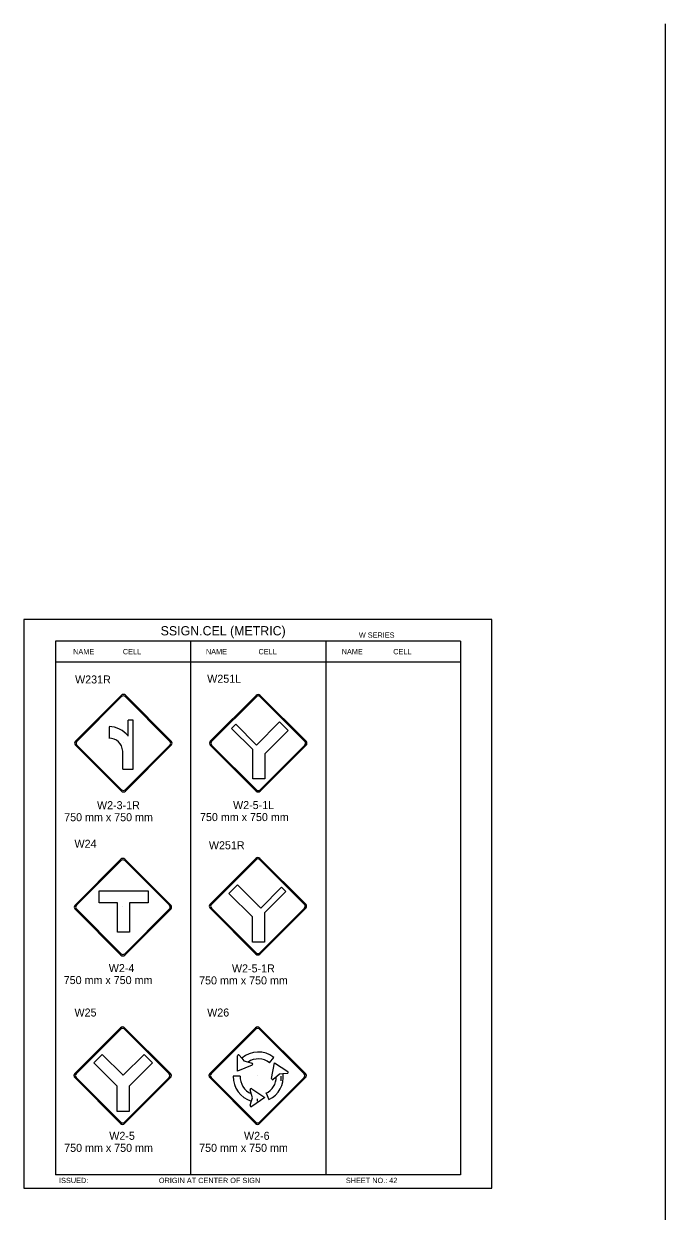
# Model space of a CAD drawing. Extents: x -12 to 6962, y -3756 to 679.
# Drawn here: x 2373.2 to 2613.4, y 216.7 to 661.7 of the extents above; entities that cross this region are included whole.
import ezdxf

# ---------------------------------------------------------------- set-up
doc = ezdxf.new("R2010")
doc.units = 0
for name, color, linetype in [('Level 1', 7, 'Continuous'), ('Level 2', 7, 'Continuous'), ('Level 3', 7, 'Continuous'), ('Level 62', 7, 'Continuous')]:
    doc.layers.add(name, color=color, linetype=linetype)

msp = doc.modelspace()

# ---------------------------------------------------------------- linework, layer by layer
at = {"layer": 'Level 1'}
for p, q in [((2536.79, 430.35), (2385.04, 430.35)), ((2385.04, 430.35), (2385.04, 230.35)), ((2435.62, 430.35), (2435.62, 230.35)), ((2486.28, 430.35), (2486.28, 230.35)), ((2536.79, 430.35), (2536.79, 230.35)), ((2435.62, 422.43), (2385.04, 422.43)), ((2486.21, 422.43), (2435.62, 422.43)), ((2536.79, 422.43), (2486.21, 422.43)), ((2392.53, 392.82), (2409.73, 410.02)), ((2393.03, 392.76), (2409.79, 409.52)), ((2411.16, 409.52), (2427.91, 392.76)), ((2411.22, 410.02), (2428.41, 392.82)), ((2443.03, 392.78), (2460.22, 409.97)), ((2443.53, 392.71), (2460.28, 409.47)), ((2461.66, 409.47), (2478.41, 392.71)), ((2461.72, 409.97), (2478.91, 392.78)), ((2412.2, 394.76), (2412.2, 400.64)), ((2414.18, 400.64), (2412.2, 400.64)), ((2414.18, 382.37), (2414.18, 400.64)), ((2405.17, 398.26), (2405.11, 393.95)), ((2450.94, 397.61), (2452.53, 399.21)), ((2450.94, 397.61), (2458.89, 389.66)), ((2452.53, 399.21), (2460.36, 391.38)), ((2460.36, 391.38), (2468.99, 400.01)), ((2472.21, 396.81), (2463.43, 388.03)), ((2468.99, 400.01), (2472.21, 396.81)), ((2410.37, 392.15), (2410.37, 392.15)), ((2460.87, 392.1), (2460.87, 392.1)), ((2409.73, 374.14), (2392.53, 391.33)), ((2409.79, 374.64), (2393.03, 391.39)), ((2410.23, 382.37), (2410.23, 389.1)), ((2427.91, 391.39), (2411.16, 374.64)), ((2428.41, 391.33), (2411.22, 374.14)), ((2460.22, 374.09), (2443.03, 391.28)), ((2460.28, 374.59), (2443.53, 391.34)), ((2458.89, 378.65), (2458.89, 389.66)), ((2478.41, 391.34), (2461.66, 374.59)), ((2478.91, 391.28), (2461.72, 374.09)), ((2463.43, 388.03), (2463.43, 378.65)), ((2410.23, 382.37), (2414.18, 382.37)), ((2463.43, 378.65), (2458.89, 378.65)), ((2392.35, 331.37), (2409.55, 348.57)), ((2392.85, 331.31), (2409.61, 348.07)), ((2410.98, 348.07), (2427.74, 331.31)), ((2411.04, 348.57), (2428.23, 331.37)), ((2442.91, 331.7), (2460.11, 348.9)), ((2443.41, 331.64), (2460.17, 348.4)), ((2461.54, 348.4), (2478.3, 331.64)), ((2461.6, 348.9), (2478.8, 331.7)), ((2450.02, 335.74), (2453.22, 338.93)), ((2453.22, 338.93), (2461.89, 330.29)), ((2401.45, 332.19), (2401.45, 336.73)), ((2401.45, 336.73), (2419.69, 336.73)), ((2419.69, 336.73), (2419.69, 332.19)), ((2458.77, 326.96), (2450.02, 335.74)), ((2469.68, 338.14), (2461.89, 330.29)), ((2471.29, 336.54), (2463.32, 328.5)), ((2469.68, 338.14), (2471.29, 336.54)), ((2409.55, 312.69), (2392.35, 329.88)), ((2409.61, 313.18), (2392.85, 329.94)), ((2408.24, 332.19), (2401.45, 332.19)), ((2408.24, 321.23), (2408.24, 332.19)), ((2410.19, 330.7), (2410.19, 330.7)), ((2427.74, 329.94), (2410.98, 313.18)), ((2428.23, 329.88), (2411.04, 312.69)), ((2419.69, 332.19), (2412.78, 332.19)), ((2412.78, 332.19), (2412.78, 321.23)), ((2460.11, 313.02), (2442.91, 330.21)), ((2460.17, 313.51), (2443.41, 330.27)), ((2460.75, 331.03), (2460.75, 331.03)), ((2478.3, 330.27), (2461.54, 313.51)), ((2478.8, 330.21), (2461.6, 313.02)), ((2458.77, 317.57), (2458.77, 326.96)), ((2463.32, 328.5), (2463.32, 317.57)), ((2412.78, 321.23), (2408.24, 321.23)), ((2463.32, 317.57), (2458.77, 317.57)), ((2392.25, 268.24), (2409.44, 285.43)), ((2392.75, 268.17), (2409.5, 284.93)), ((2410.87, 284.93), (2427.63, 268.17)), ((2410.93, 285.43), (2428.13, 268.24)), ((2442.8, 268.24), (2459.99, 285.43)), ((2443.3, 268.17), (2460.05, 284.93)), ((2461.42, 284.93), (2478.18, 268.17)), ((2461.48, 285.43), (2478.68, 268.24)), ((2399.35, 272.27), (2402.55, 275.47)), ((2408.11, 263.49), (2399.35, 272.27)), ((2402.55, 275.47), (2410.39, 267.65)), ((2410.39, 267.65), (2418.2, 275.47)), ((2421.43, 272.27), (2412.65, 263.49)), ((2418.2, 275.47), (2421.43, 272.27)), ((2410.08, 267.56), (2410.08, 267.56)), ((2460.63, 267.56), (2460.63, 267.56)), ((2409.44, 249.55), (2392.25, 266.74)), ((2409.5, 250.05), (2392.75, 266.8)), ((2408.11, 254.1), (2408.11, 263.49)), ((2427.63, 266.8), (2410.87, 250.05)), ((2428.13, 266.74), (2410.94, 249.55)), ((2412.65, 263.49), (2412.65, 254.1)), ((2459.99, 249.55), (2442.8, 266.74)), ((2460.05, 250.05), (2443.3, 266.8)), ((2478.18, 266.8), (2461.42, 250.05)), ((2478.68, 266.74), (2461.49, 249.55)), ((2412.65, 254.1), (2408.11, 254.1)), ((2536.79, 230.35), (2385.04, 230.35))]:
    msp.add_line(p, q, dxfattribs=at)
for centre, radius, start, end in [((2410.47, 409.27), 1.06, 45, 135), ((2410.47, 408.83), 0.969, 45, 135), ((2460.97, 409.22), 1.06, 45, 135), ((2460.97, 408.79), 0.969, 45, 135), ((2405.03, 389.17), 9.1, 37.9634, 89.2683), ((2393.28, 392.08), 1.06, 135, 225), ((2393.72, 392.08), 0.969, 135, 225), ((2405.1, 388.82), 5.13, 3.1244, 90.5012), ((2427.23, 392.08), 0.969, 315, 45), ((2427.67, 392.08), 1.06, 315, 45), ((2443.78, 392.03), 1.06, 135, 225), ((2444.21, 392.03), 0.969, 135, 225), ((2477.73, 392.03), 0.969, 315, 45), ((2478.16, 392.03), 1.06, 315, 45), ((2410.47, 374.88), 1.06, 225, 315), ((2410.47, 375.32), 0.969, 225, 315), ((2460.97, 374.84), 1.06, 225, 315), ((2460.97, 375.27), 0.969, 225, 315), ((2410.29, 347.82), 1.06, 45, 135), ((2410.29, 347.38), 0.969, 45, 135), ((2460.85, 348.15), 1.06, 45, 135), ((2460.85, 347.71), 0.969, 45, 135), ((2393.1, 330.63), 1.06, 135, 225), ((2393.54, 330.63), 0.969, 135, 225), ((2427.05, 330.63), 0.969, 315, 45), ((2427.49, 330.63), 1.06, 315, 45), ((2443.66, 330.96), 1.06, 135, 225), ((2444.1, 330.96), 0.969, 135, 225), ((2477.61, 330.96), 0.969, 315, 45), ((2478.05, 330.96), 1.06, 315, 45), ((2410.29, 313.43), 1.06, 225, 315), ((2410.29, 313.87), 0.969, 225, 315), ((2460.86, 313.76), 1.06, 225, 315), ((2460.86, 314.2), 0.969, 225, 315), ((2410.19, 284.68), 1.06, 45, 135), ((2410.19, 284.24), 0.969, 45, 135), ((2460.74, 284.68), 1.06, 45, 135), ((2460.74, 284.24), 0.969, 45, 135), ((2393, 267.49), 1.06, 135, 225), ((2393.43, 267.49), 0.969, 135, 225), ((2426.94, 267.49), 0.969, 315, 45), ((2427.38, 267.49), 1.06, 315, 45), ((2443.55, 267.49), 1.06, 135, 225), ((2443.98, 267.49), 0.969, 135, 225), ((2477.49, 267.49), 0.969, 315, 45), ((2477.93, 267.49), 1.06, 315, 45), ((2410.19, 250.3), 1.06, 225, 315), ((2410.19, 250.73), 0.969, 225, 315), ((2460.74, 250.3), 1.06, 225, 315), ((2460.74, 250.73), 0.969, 225, 315)]:
    msp.add_arc(centre, radius, start, end, dxfattribs=at)
at = {"layer": 'Level 2'}
for p, q in [((2454.87, 273.99), (2455.64, 273.02)), ((2455.64, 273.02), (2456.9, 272.67)), ((2465.18, 272.31), (2466.77, 274.33)), ((2454.22, 267.31), (2451.63, 267.31)), ((2468.97, 268.07), (2467.76, 267.04)), ((2470.21, 268.18), (2468.97, 268.07)), ((2458.86, 259.2), (2458.47, 260.45)), ((2458.48, 258.02), (2458.86, 259.2)), ((2463.89, 260.87), (2464.99, 258.53))]:
    msp.add_line(p, q, dxfattribs=at)
for radius, start, end in [(9.35, 51.7534, 131.0986), (6.77, 51.7534, 124.2028), (9.35, 178.0239, 254.3823), (6.77, 177.2706, 247.3975), (6.77, 295.3769, 0.4452), (9.35, 295.3769, 7.3496)]:
    msp.add_arc((2460.98, 266.99), radius, start, end, dxfattribs=at)
at = {"layer": 'Level 3'}
for p, q in [((2613.41, 661.66), (2613.41, -1225.34)), ((2453.22, 269.17), (2453.2, 274.97)), ((2458.67, 271.45), (2453.22, 269.17)), ((2453.89, 275.22), (2454.87, 273.99)), ((2454.87, 273.99), (2455.64, 273.02)), ((2455.64, 273.02), (2456.9, 272.67)), ((2456.9, 272.67), (2458.62, 272.18)), ((2465.98, 266.43), (2467.11, 272.23)), ((2467.11, 272.23), (2472.08, 269.03)), ((2467.97, 267.22), (2466.61, 266.06)), ((2468.97, 268.07), (2467.97, 267.22)), ((2470.21, 268.18), (2468.97, 268.07)), ((2469.43, 267.31), (2469.43, 265.6)), ((2469.43, 267.31), (2469.43, 266.3)), ((2469.43, 267.31), (2469.43, 266.3)), ((2471.91, 268.32), (2470.21, 268.18)), ((2458.52, 262.59), (2463.41, 259.29)), ((2458.47, 260.45), (2457.93, 262.16)), ((2458.86, 259.2), (2458.47, 260.45)), ((2458.48, 258.02), (2458.86, 259.2)), ((2463.41, 259.29), (2458.53, 255.96)), ((2460.66, 257.98), (2460.66, 258.74)), ((2457.95, 256.4), (2458.48, 258.02))]:
    msp.add_line(p, q, dxfattribs=at)
for centre, start, end in [((2453.59, 274.97), 38.5971, 180.1804), ((2458.52, 271.81), 292.7128, 74.2238), ((2471.87, 268.71), 274.8553, 57.2849), ((2458.3, 262.27), 55.9913, 197.5024), ((2466.36, 266.36), 168.9709, 310.482), ((2458.31, 256.28), 161.8757, 304.3053)]:
    msp.add_arc(centre, 0.387, start, end, dxfattribs=at)
at = {"layer": 'Level 62'}
msp.add_lwpolyline([(2373.16, 225.31), (2548.42, 225.31), (2548.42, 438.4), (2373.16, 438.4)], close=True, dxfattribs=at)

# ---------------------------------------------------------------- texts
at = {"layer": 'Level 2'}
for s, p in [('W231R', (2392.38, 414.45)), ('W251L', (2441.86, 414.72)), ('W24', (2392.16, 352.87)), ('W251R', (2442.49, 352.32)), ('W25', (2392.16, 289.65)), ('W26', (2441.85, 289.65))]:
    msp.add_text(s, height=3, dxfattribs=at).set_placement(p)
at = {"layer": 'Level 3'}
for s, height, p in [('SSIGN.CEL (METRIC)', 3.4642, (2424.42, 432.46)), ('W SERIES', 1.979, (2498.66, 431.59)), ('NAME', 1.98, (2391.65, 425.39)), ('CELL', 1.98, (2410.26, 425.39)), ('NAME', 1.98, (2441.38, 425.39)), ('CELL', 1.98, (2461.07, 425.39)), ('NAME', 1.98, (2492.24, 425.39)), ('CELL', 1.98, (2511.54, 425.39)), ('W2-3-1R', 3, (2400.59, 367.34)), ('W2-5-1L', 3, (2451.55, 367.38)), ('750 mm x 750 mm', 3, (2388.3, 362.84)), ('750 mm x 750 mm', 3, (2439.17, 362.88)), ('W2-4', 3, (2405, 306.3)), ('W2-5-1R', 3, (2451.13, 306.18)), ('750 mm x 750 mm', 3, (2388.13, 301.8)), ('750 mm x 750 mm', 3, (2438.83, 301.68)), ('W2-5', 3, (2405.18, 243.44)), ('W2-6', 3, (2455.64, 243.44)), ('750 mm x 750 mm', 3, (2388.3, 238.94)), ('750 mm x 750 mm', 3, (2438.85, 238.94)), ('ISSUED:', 1.98, (2386.38, 227.23)), ('ORIGIN AT CENTER OF SIGN', 1.9795, (2423.76, 227.23)), ('SHEET NO.: 42', 1.9795, (2493.8, 227.23))]:
    msp.add_text(s, height=height, dxfattribs=at).set_placement(p)

doc.saveas('drawing.dxf')
